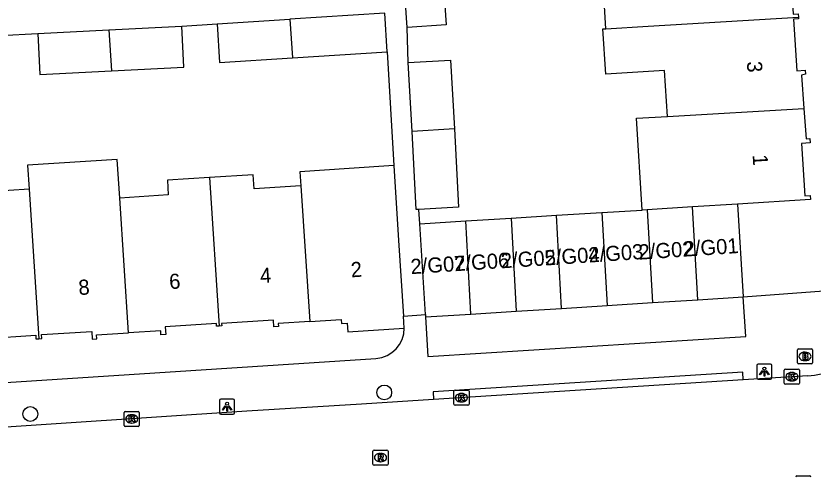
# Model space of a CAD drawing. Extents: x 159689 to 160786, y 387323 to 388339.
# Drawn here: x 160301.8 to 160354.6, y 387833 to 387863.5 of the extents above; entities that cross this region are included whole.
import ezdxf

# ---------------------------------------------------------------- set-up
doc = ezdxf.new("R2010")
doc.units = 0
for name, color, linetype in [('IMGEO_Boom', 7, 'Continuous'), ('IMGEO_Brandkraan', 7, 'Continuous'), ('IMGEO_Kolk', 7, 'Continuous'), ('IMGEO_Lichtpunt', 7, 'Continuous'), ('IMGEO_Pand', 7, 'Continuous'), ('IMGEO_Pand_nummerreeks', 7, 'Continuous'), ('IMGEO_Rijbaan_lokaal_open', 7, 'Continuous'), ('IMGEO_Rioolput', 7, 'Continuous'), ('IMGEO_Voetpad_open', 7, 'Continuous')]:
    doc.layers.add(name, color=color, linetype=linetype)

msp = doc.modelspace()

# ---------------------------------------------------------------- linework, layer by layer
at = {"layer": 'IMGEO_Boom'}
for centre in [(160326.172, 387838.58), (160302.715, 387837.153)]:
    msp.add_circle(centre, 0.489, dxfattribs=at)
at = {"layer": 'IMGEO_Brandkraan'}
for p, q in [((160353.551, 387840.54), (160353.551, 387841.392)), ((160353.626, 387841.466), (160354.478, 387841.466)), ((160354.039, 387841.246), (160354.064, 387841.246)), ((160354.552, 387841.392), (160354.552, 387840.54)), ((160354.478, 387840.466), (160353.626, 387840.466)), ((160354.062, 387840.686), (160354.037, 387840.686))]:
    msp.add_line(p, q, dxfattribs=at)
for points in [[(160353.551, 387840.54), (160353.551, 387841.392)], [(160353.626, 387841.466), (160354.478, 387841.466)], [(160353.899, 387841.166), (160353.899, 387840.766), (160354.112, 387840.766)], [(160354.13, 387841.166), (160353.899, 387841.166)], [(160354.078, 387841.085), (160354.024, 387841.085), (160354.024, 387841.009)], [(160354.024, 387841.009), (160354.077, 387841.009)], [(160354.552, 387841.392), (160354.552, 387840.54)], [(160354.478, 387840.466), (160353.626, 387840.466)], [(160354.086, 387840.933), (160354.024, 387840.933), (160354.024, 387840.852)], [(160354.024, 387840.852), (160354.086, 387840.852)]]:
    msp.add_lwpolyline(points, dxfattribs=at)
for centre, radius, start, end in [((160353.628, 387841.39), 0.0765, 91.552, 178.448), ((160353.628, 387841.39), 0.0765, 91.552, 178.448), ((160354.079, 387841.047), 0.0379, 267.8285, 90.9355), ((160354.134, 387841.021), 0.145, 59.4692, 91.5367), ((160354.159, 387841.068), 0.0922, 285.5137, 58.1501), ((160354.476, 387841.39), 0.0765, 1.552, 88.448), ((160354.476, 387841.39), 0.0765, 1.552, 88.448), ((160353.628, 387840.542), 0.0765, 181.552, 268.448), ((160353.628, 387840.542), 0.0765, 181.552, 268.448), ((160354.087, 387840.892), 0.0404, 269.8759, 90.5077), ((160354.118, 387841.017), 0.251, 268.6676, 293.5347), ((160354.164, 387840.876), 0.105, 301.3115, 78.989), ((160354.476, 387840.542), 0.0765, 271.552, 358.448), ((160354.476, 387840.542), 0.0765, 271.552, 358.448)]:
    msp.add_arc(centre, radius, start, end, dxfattribs=at)
for centre, major_axis, ratio, start_param, end_param in [((160354.038, 387840.966), (-0.387, 0.002), 0.722429, 4.712389, 7.853982), ((160354.063, 387840.966), (-0.39, 0.002), 0.717154, 1.570796, 4.712389)]:
    msp.add_ellipse(centre, major_axis=major_axis, ratio=ratio, start_param=start_param, end_param=end_param, dxfattribs=at)
at = {"layer": 'IMGEO_Kolk'}
for p, q in [((160352.679, 387839.195), (160352.679, 387840.047)), ((160352.754, 387840.121), (160353.606, 387840.121)), ((160353.68, 387840.047), (160353.68, 387839.195)), ((160353.167, 387839.901), (160353.192, 387839.901)), ((160353.606, 387839.121), (160352.754, 387839.121)), ((160353.19, 387839.341), (160353.165, 387839.341)), ((160330.785, 387837.807), (160330.785, 387838.659)), ((160330.86, 387838.733), (160331.712, 387838.733)), ((160331.273, 387838.513), (160331.298, 387838.513)), ((160331.786, 387838.659), (160331.786, 387837.807)), ((160331.296, 387837.953), (160331.271, 387837.953)), ((160309.012, 387837.33), (160309.864, 387837.33)), ((160331.712, 387837.733), (160330.86, 387837.733)), ((160308.937, 387836.404), (160308.937, 387837.256)), ((160309.425, 387837.11), (160309.45, 387837.11)), ((160309.938, 387837.256), (160309.938, 387836.404)), ((160309.864, 387836.33), (160309.012, 387836.33)), ((160309.448, 387836.55), (160309.423, 387836.55)), ((160353.51, 387833.055), (160354.362, 387833.055))]:
    msp.add_line(p, q, dxfattribs=at)
for points in [[(160352.679, 387839.195), (160352.679, 387840.047)], [(160352.754, 387840.121), (160353.606, 387840.121)], [(160353.68, 387840.047), (160353.68, 387839.195)], [(160353, 387839.821), (160353.123, 387839.821), (160353.123, 387839.67), (160353.253, 387839.821), (160353.417, 387839.821), (160353.271, 387839.67), (160353.424, 387839.421), (160353.272, 387839.421), (160353.187, 387839.585), (160353.123, 387839.518), (160353.123, 387839.421), (160353, 387839.421), (160353, 387839.821)], [(160353.606, 387839.121), (160352.754, 387839.121)], [(160330.785, 387837.807), (160330.785, 387838.659)], [(160330.86, 387838.733), (160331.712, 387838.733)], [(160331.106, 387838.433), (160331.229, 387838.433), (160331.229, 387838.282), (160331.359, 387838.433), (160331.523, 387838.433), (160331.377, 387838.282), (160331.53, 387838.033), (160331.378, 387838.033), (160331.293, 387838.197), (160331.229, 387838.13), (160331.229, 387838.033), (160331.106, 387838.033), (160331.106, 387838.433)], [(160331.786, 387838.659), (160331.786, 387837.807)], [(160309.012, 387837.33), (160309.864, 387837.33)], [(160331.712, 387837.733), (160330.86, 387837.733)], [(160308.937, 387836.404), (160308.937, 387837.256)], [(160309.258, 387837.03), (160309.381, 387837.03), (160309.381, 387836.879), (160309.511, 387837.03), (160309.675, 387837.03), (160309.529, 387836.879), (160309.682, 387836.63), (160309.53, 387836.63), (160309.445, 387836.794), (160309.381, 387836.727), (160309.381, 387836.63), (160309.258, 387836.63), (160309.258, 387837.03)], [(160309.938, 387837.256), (160309.938, 387836.404)], [(160309.864, 387836.33), (160309.012, 387836.33)], [(160353.51, 387833.055), (160354.362, 387833.055)]]:
    msp.add_lwpolyline(points, dxfattribs=at)
for centre, start, end in [((160352.756, 387840.045), 91.552, 178.448), ((160352.756, 387840.045), 91.552, 178.448), ((160353.604, 387840.045), 1.552, 88.448), ((160353.604, 387840.045), 1.552, 88.448), ((160352.756, 387839.197), 181.552, 268.448), ((160352.756, 387839.197), 181.552, 268.448), ((160353.604, 387839.197), 271.552, 358.448), ((160353.604, 387839.197), 271.552, 358.448), ((160330.862, 387838.657), 91.552, 178.448), ((160330.862, 387838.657), 91.552, 178.448), ((160331.71, 387838.657), 1.552, 88.448), ((160331.71, 387838.657), 1.552, 88.448), ((160309.014, 387837.254), 91.552, 178.448), ((160309.014, 387837.254), 91.552, 178.448), ((160309.862, 387837.254), 1.552, 88.448), ((160309.862, 387837.254), 1.552, 88.448), ((160330.862, 387837.809), 181.552, 268.448), ((160330.862, 387837.809), 181.552, 268.448), ((160331.71, 387837.809), 271.552, 358.448), ((160331.71, 387837.809), 271.552, 358.448), ((160309.014, 387836.406), 181.552, 268.448), ((160309.014, 387836.406), 181.552, 268.448), ((160309.862, 387836.406), 271.552, 358.448), ((160309.862, 387836.406), 271.552, 358.448), ((160353.512, 387832.979), 91.552, 178.448), ((160353.512, 387832.979), 91.552, 178.448), ((160354.36, 387832.979), 1.552, 88.448), ((160354.36, 387832.979), 1.552, 88.448)]:
    msp.add_arc(centre, 0.0765, start, end, dxfattribs=at)
for centre, major_axis, ratio, start_param, end_param in [((160353.166, 387839.621), (-0.387, 0.002), 0.722429, 4.712389, 7.853982), ((160353.191, 387839.621), (-0.39, 0.002), 0.717154, 1.570796, 4.712389), ((160331.272, 387838.233), (-0.387, 0.002), 0.722429, 4.712389, 7.853982), ((160331.297, 387838.233), (-0.39, 0.002), 0.717154, 1.570796, 4.712389), ((160309.424, 387836.83), (-0.387, 0.002), 0.722429, 4.712389, 7.853982), ((160309.449, 387836.83), (-0.39, 0.002), 0.717154, 1.570796, 4.712389)]:
    msp.add_ellipse(centre, major_axis=major_axis, ratio=ratio, start_param=start_param, end_param=end_param, dxfattribs=at)
at = {"layer": 'IMGEO_Lichtpunt'}
for p, q in [((160351.761, 387840.462), (160350.953, 387840.462)), ((160351.761, 387840.462), (160350.953, 387840.462)), ((160350.859, 387840.367), (160350.859, 387839.56)), ((160350.859, 387840.367), (160350.859, 387839.56)), ((160351.855, 387839.56), (160351.855, 387840.367)), ((160351.855, 387839.56), (160351.855, 387840.367)), ((160350.953, 387839.466), (160351.761, 387839.466)), ((160350.953, 387839.466), (160351.761, 387839.466)), ((160315.255, 387838.04), (160315.255, 387837.233)), ((160315.255, 387838.04), (160315.255, 387837.233)), ((160316.157, 387838.135), (160315.349, 387838.135)), ((160316.157, 387838.135), (160315.349, 387838.135)), ((160316.251, 387837.233), (160316.251, 387838.04)), ((160316.251, 387837.233), (160316.251, 387838.04)), ((160315.349, 387837.139), (160316.157, 387837.139)), ((160315.349, 387837.139), (160316.157, 387837.139))]:
    msp.add_line(p, q, dxfattribs=at)
for points in [[(160351.233, 387840.031), (160351.272, 387840.003), (160351.084, 387839.741), (160351.046, 387839.768), (160351.233, 387840.031)], [(160351.335, 387839.983), (160351.382, 387839.983), (160351.382, 387839.661), (160351.335, 387839.661), (160351.335, 387839.983)], [(160351.445, 387840.003), (160351.483, 387840.03), (160351.67, 387839.768), (160351.631, 387839.74), (160351.445, 387840.003)], [(160315.629, 387837.704), (160315.668, 387837.676), (160315.48, 387837.414), (160315.442, 387837.441), (160315.629, 387837.704)], [(160315.731, 387837.656), (160315.778, 387837.656), (160315.778, 387837.334), (160315.731, 387837.334), (160315.731, 387837.656)], [(160315.841, 387837.676), (160315.879, 387837.703), (160316.066, 387837.441), (160316.027, 387837.413), (160315.841, 387837.676)]]:
    msp.add_lwpolyline(points, dxfattribs=at)
for centre in [(160351.358, 387840.165), (160315.754, 387837.838)]:
    msp.add_circle(centre, 0.0994, dxfattribs=at)
for centre, start, end in [((160350.953, 387840.367), 90, 180), ((160350.953, 387840.367), 90, 180), ((160351.761, 387840.367), 0, 90), ((160351.761, 387840.367), 0, 90), ((160350.953, 387839.56), 180, 270), ((160350.953, 387839.56), 180, 270), ((160351.761, 387839.56), 270, 0), ((160351.761, 387839.56), 270, 360), ((160315.349, 387838.04), 90, 180), ((160315.349, 387838.04), 90, 180), ((160316.157, 387838.04), 0, 90), ((160316.157, 387838.04), 0, 90), ((160315.349, 387837.233), 180, 270), ((160315.349, 387837.233), 180, 270), ((160316.157, 387837.233), 270, 0), ((160316.157, 387837.233), 270, 360)]:
    msp.add_arc(centre, 0.0946, start, end, dxfattribs=at)
at = {"layer": 'IMGEO_Pand'}
for points in [[(160353.214, 387869.437), (160353.343, 387867.39), (160353.533, 387867.402), (160353.552, 387867.106), (160353.059, 387867.075), (160353.277, 387863.616), (160353.601, 387863.637), (160353.615, 387863.413)], [(160340.856, 387862.662), (160340.502, 387868.689), (160342.07, 387868.781)], [(160329.917, 387868.066), (160330.267, 387862.923), (160327.684, 387862.747)], [(160327.684, 387862.747), (160327.331, 387867.914)], [(160315.091, 387862.972), (160319.915, 387863.282)], [(160326.357, 387861.132), (160326.206, 387863.687), (160319.915, 387863.282)], [(160319.915, 387863.282), (160320.083, 387860.728)], [(160340.856, 387862.662), (160343.659, 387862.828), (160353.615, 387863.413)], [(160353.615, 387863.413), (160353.621, 387863.311), (160353.284, 387863.29), (160353.499, 387859.878), (160354.056, 387859.913), (160354.074, 387859.641), (160353.824, 387859.586), (160353.978, 387857.387)], [(160307.912, 387862.583), (160312.752, 387862.837)], [(160308.09, 387859.872), (160312.895, 387860.124), (160312.752, 387862.837)], [(160315.091, 387862.972), (160315.255, 387860.418), (160320.083, 387860.728)], [(160344.939, 387856.857), (160344.748, 387859.885), (160340.851, 387859.64), (160340.662, 387862.651), (160340.856, 387862.662)], [(160303.215, 387862.337), (160307.912, 387862.583)], [(160303.215, 387862.337), (160303.357, 387859.623), (160308.09, 387859.872)], [(160307.912, 387862.583), (160308.09, 387859.872)], [(160320.083, 387860.728), (160326.357, 387861.132)], [(160327.762, 387860.419), (160330.568, 387860.572), (160330.816, 387856.029)], [(160328.011, 387855.864), (160327.762, 387860.419)], [(160344.939, 387856.857), (160353.978, 387857.387)], [(160353.978, 387857.387), (160354.12, 387855.367), (160354.37, 387855.383), (160354.388, 387855.096), (160353.816, 387855.059), (160354.034, 387851.595), (160354.392, 387851.618), (160354.409, 387851.346), (160349.569, 387851.04)], [(160343.259, 387850.658), (160342.877, 387856.735), (160344.939, 387856.857)], [(160330.816, 387856.029), (160328.011, 387855.864)], [(160328.465, 387850.702), (160328.293, 387850.693), (160328.011, 387855.864)], [(160330.816, 387856.029), (160331.099, 387850.847), (160328.465, 387850.702)], [(160308.644, 387851.448), (160308.476, 387854.012), (160302.529, 387853.626), (160302.634, 387852.032)], [(160326.803, 387853.594), (160323.839, 387853.402), (160320.587, 387853.191), (160320.641, 387852.258)], [(160326.803, 387853.594), (160327.125, 387848.629), (160327.448, 387843.639)], [(160314.586, 387852.807), (160311.799, 387852.626), (160311.862, 387851.656), (160308.644, 387851.448)], [(160320.641, 387852.258), (160317.546, 387852.057), (160317.485, 387852.995), (160314.586, 387852.807)], [(160314.586, 387852.807), (160315.232, 387842.975)], [(160320.641, 387852.258), (160321.232, 387843.28)], [(160302.634, 387852.032), (160299.919, 387851.856), (160299.981, 387850.908), (160296.722, 387850.696)], [(160302.634, 387852.032), (160303.285, 387842.133)], [(160309.23, 387842.532), (160308.644, 387851.448)], [(160349.569, 387851.04), (160346.605, 387850.861)], [(160349.569, 387851.04), (160349.955, 387844.904)], [(160337.582, 387850.307), (160340.59, 387850.493)], [(160340.59, 387850.493), (160343.259, 387850.658)], [(160340.59, 387850.493), (160340.933, 387844.336)], [(160343.598, 387850.678), (160343.259, 387850.658)], [(160346.605, 387850.861), (160343.598, 387850.678)], [(160343.598, 387850.678), (160343.94, 387844.525)], [(160346.948, 387844.715), (160346.605, 387850.861)], [(160331.567, 387849.935), (160334.575, 387850.121)], [(160334.575, 387850.121), (160337.582, 387850.307)], [(160334.575, 387850.121), (160334.918, 387843.958)], [(160337.926, 387844.147), (160337.582, 387850.307)], [(160328.517, 387849.747), (160331.567, 387849.935)], [(160328.895, 387843.731), (160328.517, 387849.747)], [(160331.911, 387843.768), (160331.567, 387849.935)], [(160343.94, 387844.525), (160346.948, 387844.715)], [(160346.948, 387844.715), (160349.955, 387844.904)], [(160337.926, 387844.147), (160340.933, 387844.336)], [(160340.933, 387844.336), (160343.94, 387844.525)], [(160327.495, 387842.84), (160327.448, 387843.639)], [(160328.895, 387843.731), (160328.905, 387843.579)], [(160328.905, 387843.579), (160331.911, 387843.768)], [(160331.911, 387843.768), (160334.918, 387843.958)], [(160334.918, 387843.958), (160337.926, 387844.147)], [(160315.232, 387842.975), (160315.06, 387842.964), (160315.047, 387843.153), (160311.66, 387842.934), (160311.694, 387842.413), (160311.375, 387842.393), (160311.357, 387842.67), (160309.23, 387842.532)], [(160321.232, 387843.28), (160319.139, 387843.144), (160319.152, 387842.949), (160318.854, 387842.929), (160318.825, 387843.371), (160315.394, 387843.149), (160315.404, 387842.987), (160315.232, 387842.975)], [(160321.232, 387843.28), (160323.325, 387843.416), (160323.342, 387843.153), (160323.721, 387843.177), (160323.758, 387842.598), (160327.495, 387842.84)], [(160303.285, 387842.133), (160303.474, 387842.145), (160303.456, 387842.409), (160306.791, 387842.625), (160306.825, 387842.104), (160307.121, 387842.123), (160307.103, 387842.394), (160309.23, 387842.532)], [(160297.305, 387841.823), (160299.437, 387841.962), (160299.459, 387841.62), (160299.751, 387841.639), (160299.719, 387842.147), (160303.077, 387842.365), (160303.093, 387842.12), (160303.285, 387842.133)]]:
    msp.add_lwpolyline(points, dxfattribs=at)
at = {"layer": 'IMGEO_Rijbaan_lokaal_open'}
for points in [[(160349.958, 387839.416), (160329.439, 387838.117)], [(160354.228, 387839.686), (160349.958, 387839.416)], [(160329.439, 387838.117), (160324.666, 387837.815), (160317.074, 387837.334), (160266.183, 387833.964)]]:
    msp.add_lwpolyline(points, dxfattribs=at)
msp.add_arc((160353.823, 387846.13), 6.456, 273.6005, 305.1873, dxfattribs=at)
at = {"layer": 'IMGEO_Rioolput'}
for p, q in [((160325.421, 387833.844), (160325.421, 387834.696)), ((160325.496, 387834.77), (160326.348, 387834.77)), ((160326.422, 387834.696), (160326.422, 387833.844)), ((160325.909, 387834.55), (160325.934, 387834.55)), ((160326.348, 387833.77), (160325.496, 387833.77)), ((160325.932, 387833.99), (160325.907, 387833.99))]:
    msp.add_line(p, q, dxfattribs=at)
for points in [[(160325.421, 387833.844), (160325.421, 387834.696)], [(160325.496, 387834.77), (160326.348, 387834.77)], [(160326.422, 387834.696), (160326.422, 387833.844)], [(160326.01, 387834.468), (160325.758, 387834.47), (160325.758, 387834.07)], [(160325.758, 387834.07), (160325.882, 387834.07), (160325.882, 387834.232), (160325.893, 387834.232)], [(160325.936, 387834.389), (160325.882, 387834.389), (160325.882, 387834.308)], [(160325.882, 387834.308), (160325.934, 387834.308)], [(160325.94, 387834.203), (160326.011, 387834.07), (160326.151, 387834.07), (160326.086, 387834.196)], [(160326.348, 387833.77), (160325.496, 387833.77)]]:
    msp.add_lwpolyline(points, dxfattribs=at)
for centre, radius, start, end in [((160325.498, 387834.694), 0.0765, 91.552, 178.448), ((160325.498, 387834.694), 0.0765, 91.552, 178.448), ((160326.346, 387834.694), 0.0765, 1.552, 88.448), ((160326.346, 387834.694), 0.0765, 1.552, 88.448), ((160325.892, 387834.179), 0.0533, 26.0293, 88.6989), ((160325.918, 387834.497), 0.19, 274.7715, 282.9687), ((160325.942, 387834.293), 0.0964, 77.0061, 93.1865), ((160325.956, 387834.35), 0.0378, 276.6634, 79.6772), ((160326.009, 387834.358), 0.109, 350.3612, 89.416), ((160326.007, 387834.358), 0.112, 277.5842, 350.9817), ((160325.991, 387834.143), 0.108, 29.5134, 73.7905), ((160325.498, 387833.846), 0.0765, 181.552, 268.448), ((160325.498, 387833.846), 0.0765, 181.552, 268.448), ((160326.346, 387833.846), 0.0765, 271.552, 358.448), ((160326.346, 387833.846), 0.0765, 271.552, 358.448)]:
    msp.add_arc(centre, radius, start, end, dxfattribs=at)
for centre, major_axis, ratio, start_param, end_param in [((160325.908, 387834.27), (-0.387, 0.002), 0.722429, 4.712389, 7.853982), ((160325.933, 387834.27), (-0.39, 0.002), 0.717154, 1.570796, 4.712389)]:
    msp.add_ellipse(centre, major_axis=major_axis, ratio=ratio, start_param=start_param, end_param=end_param, dxfattribs=at)
at = {"layer": 'IMGEO_Voetpad_open'}
for points in [[(160312.752, 387862.837), (160315.091, 387862.972)], [(160327.762, 387860.419), (160327.684, 387862.747)], [(160300.71, 387862.206), (160303.215, 387862.337)], [(160326.357, 387861.132), (160326.803, 387853.594)], [(160328.517, 387849.747), (160328.465, 387850.702)], [(160349.955, 387844.904), (160355.294, 387845.313)], [(160328.905, 387843.579), (160329.069, 387840.964), (160350.12, 387842.289), (160349.955, 387844.904)], [(160327.448, 387843.639), (160328.895, 387843.731)], [(160269.39, 387837.193), (160325.62, 387840.839)], [(160349.958, 387839.416), (160349.929, 387839.915), (160329.41, 387838.616), (160329.439, 387838.117)]]:
    msp.add_lwpolyline(points, dxfattribs=at)
msp.add_arc((160325.493, 387842.837), 2.002, 273.6265, 0.0973, dxfattribs=at)

# ---------------------------------------------------------------- texts
at = {"layer": 'IMGEO_Pand_nummerreeks'}
for s, rotation, p in [('3', 273.5464, (160350.197, 387860.48)), ('1', 273.5443, (160350.579, 387854.309)), ('2/G03', 3.8275, (160339.733, 387847.177)), ('2/G02', 3.8275, (160343.058, 387847.369)), ('2/G01', 3.8275, (160346.043, 387847.569)), ('2/G05', 3.8275, (160333.936, 387846.794)), ('2/G04', 3.8275, (160336.834, 387846.986)), ('2/G07', 3.8275, (160327.947, 387846.41)), ('2/G06', 3.8275, (160330.846, 387846.602)), ('4', 3.7141, (160317.966, 387845.807)), ('2', 3.7141, (160323.982, 387846.198)), ('6', 3.7141, (160311.948, 387845.416)), ('8', 3.7128, (160305.934, 387845.026))]:
    msp.add_text(s, height=1, rotation=rotation, dxfattribs=at).set_placement(p)

doc.saveas('drawing.dxf')
